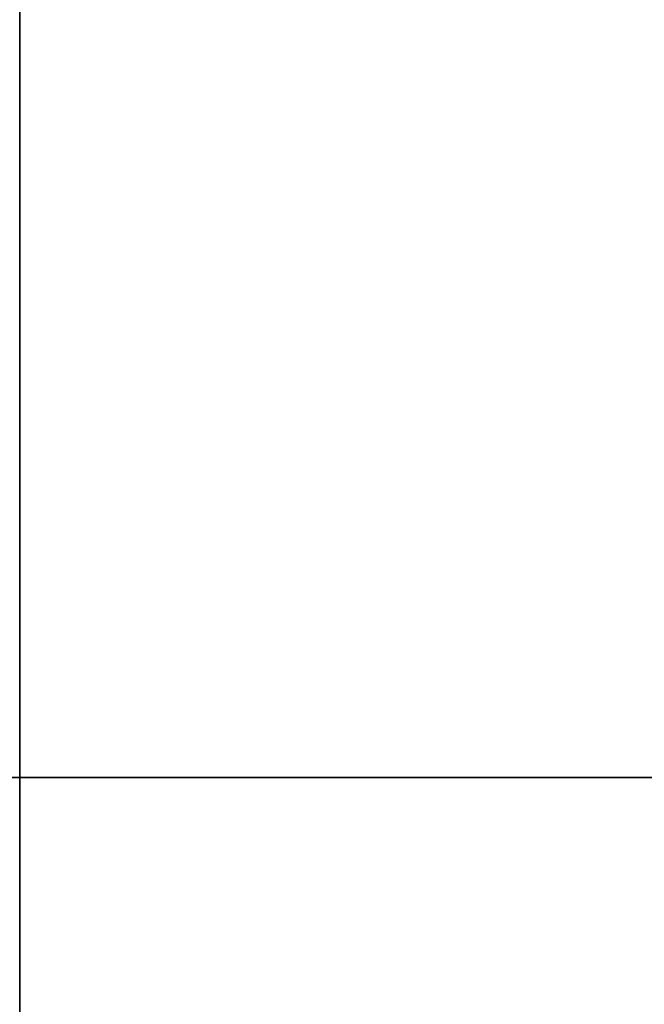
# Model space of a CAD drawing. Header units: millimetres. Extents: x -603 to 3703, y -115 to 249.
# Tile 345 of 656: x 1025 to 1027, y -14 to -11. Entities that reach past the tile are written whole.
import ezdxf

# ---------------------------------------------------------------- set-up
doc = ezdxf.new("R2010")
doc.units = ezdxf.units.MM
doc.layers.add('152', color=7, linetype='Continuous', true_color=0xffffff)

# ---------------------------------------------------------------- blocks, each defined once
blk = doc.blocks.new('UG_SURFACE_002')
at = {"layer": '152', "color": 252, "linetype": 'Continuous', "lineweight": 35}
for points in [[(2165, -13.3, 2212.25), (2165, 230.4, 2212.25), (835, 230.4, 2212.25), (835, -13.3, 2212.25)], [(985, -13.3, 2062.2499), (985, 230.4, 2062.2499), (2015.0001, 230.4, 2062.2499), (2015.0001, -13.3, 2062.2499)], [(2165, -13.3, 2212.25), (835, -13.3, 2212.25), (985, -13.3, 2062.2499), (2015.0001, -13.3, 2062.2499)]]:
    blk.add_3dface(points, dxfattribs=at)
blk = doc.blocks.new('UG_SURFACE_152')
at = {"layer": '152', "color": 252, "linetype": 'Continuous', "lineweight": 35}
for points in [[(1023.5, -30.22, 2021.75), (1976.5, -30.22, 2021.75), (1976.5, 62.62, 2021.75), (1023.5, 62.62, 2021.75)], [(1025, -30.22, 2020.2501), (1025, 62.62, 2020.2501), (1975, 62.62, 2020.2501), (1975, -30.22, 2020.2501)], [(970, -13.3, 2075.2499), (2030, -13.3, 2075.2499), (2028.5001, -13.3, 2073.75), (971.5, -13.3, 2073.75)], [(970, -13.3, 2075.2499), (970, -30.22, 2075.2499), (2030, -30.22, 2075.2499), (2030, -13.3, 2075.2499)], [(971.5, -13.3, 2073.75), (2028.5001, -13.3, 2073.75), (2028.5001, -30.22, 2073.75), (971.5, -30.22, 2073.75)]]:
    blk.add_3dface(points, dxfattribs=at)

msp = doc.modelspace()

# ---------------------------------------------------------------- linework, layer by layer
at = {"layer": '152', "color": 252, "linetype": 'Continuous', "lineweight": -3, "true_color": 0x939598}
for p, q in [((1025, -30.22, 2020.25), (1025, 62.62, 2020.25)), ((1025, 62.62, -7.75), (1025, -30.22, -7.75)), ((1025, -30.22, 2020.25), (1025, 62.62, 2020.25)), ((1025, -30.22, 2020.25), (1025, 62.62, 2020.25)), ((1025, 62.62, -7.75), (1025, -30.22, -7.75)), ((835, -13.3, 2212.25), (2165, -13.3, 2212.25)), ((2030, -13.3, 2075.25), (970, -13.3, 2075.25)), ((2028.5, -13.3, 2073.75), (971.5, -13.3, 2073.75)), ((2015, -13.3, 2062.25), (985, -13.3, 2062.25))]:
    msp.add_line(p, q, dxfattribs=at)

# ---------------------------------------------------------------- block references
for name in ['UG_SURFACE_002', 'UG_SURFACE_152']:
    msp.add_blockref(name, (0, 0), dxfattribs=at)

doc.saveas('drawing.dxf')
